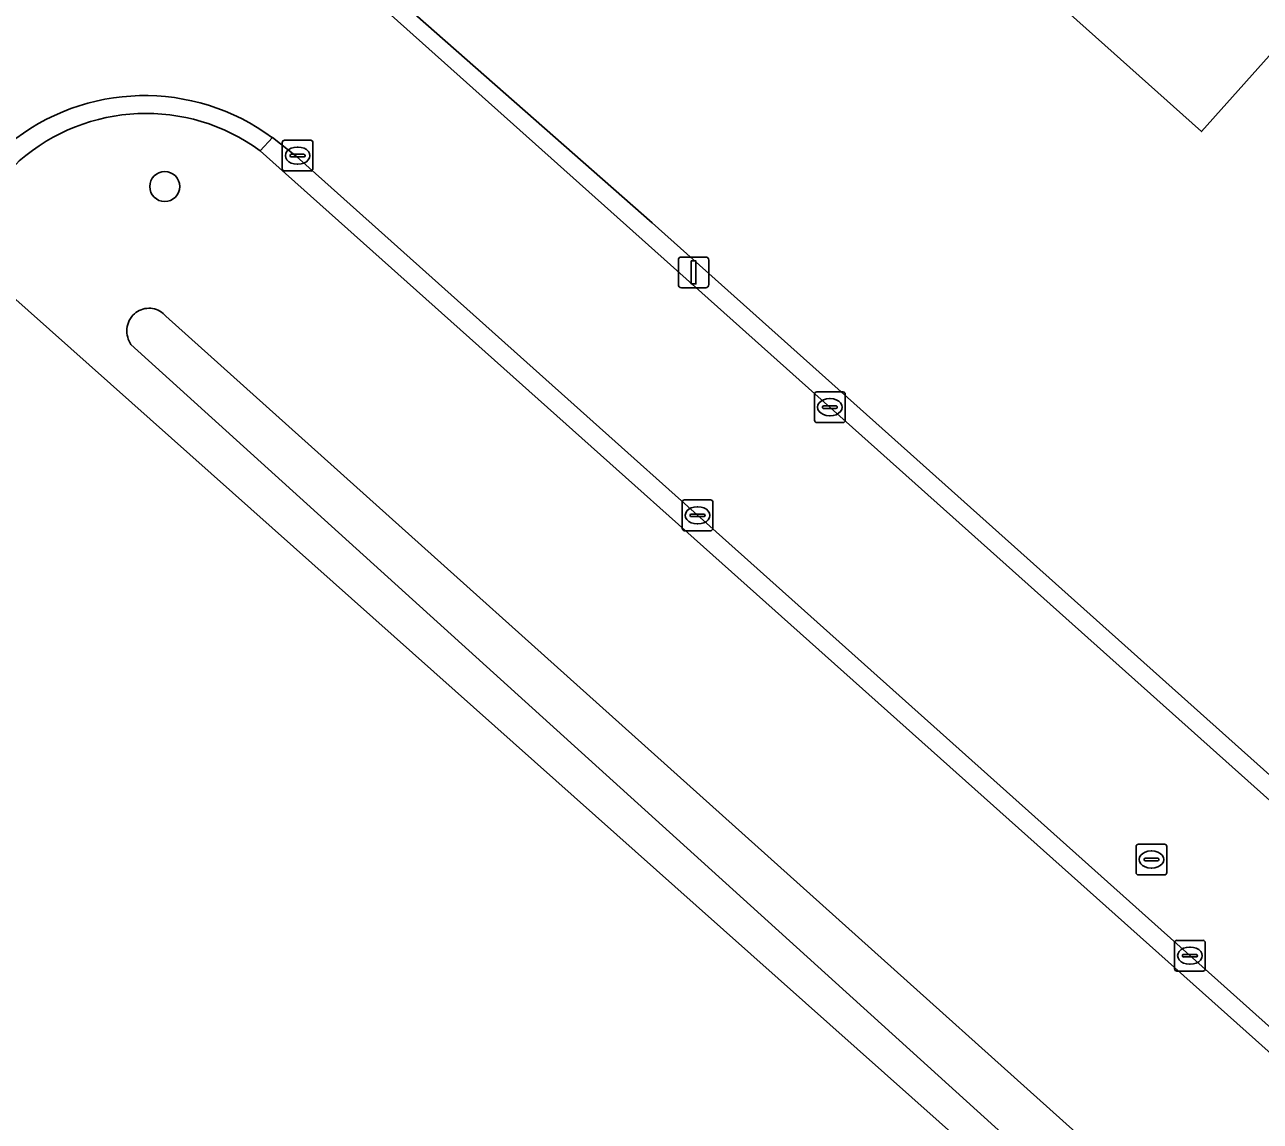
# Model space of a CAD drawing. Extents: x 157648 to 158502, y 379212 to 380938.
# Drawn here: x 158375.88 to 158416.14, y 380242.97 to 380278.71 of the extents above; entities that cross this region are included whole.
import ezdxf

# ---------------------------------------------------------------- set-up
doc = ezdxf.new("R2010")
doc.units = 0
for name, color, linetype in [('IMGEO_Boom', 7, 'Continuous'), ('IMGEO_Erf', 7, 'Continuous'), ('IMGEO_Groenvoorziening', 7, 'Continuous'), ('IMGEO_Kolk', 7, 'Continuous'), ('IMGEO_Lichtmast', 7, 'Continuous'), ('IMGEO_Pand', 7, 'Continuous'), ('IMGEO_Rijbaan_lokaal_open', 7, 'Continuous'), ('IMGEO_Rioolput', 7, 'Continuous'), ('IMGEO_Voetpad_open', 7, 'Continuous'), ('IMGEO_Waterloop', 7, 'Continuous')]:
    doc.layers.add(name, color=color, linetype=linetype)

msp = doc.modelspace()

# ---------------------------------------------------------------- linework, layer by layer
at = {"layer": 'IMGEO_Boom'}
msp.add_circle((158380.446, 380273.438), 0.489, dxfattribs=at)
at = {"layer": 'IMGEO_Erf'}
for points in [[(158385.44, 380281.833), (158396.328, 380272.254), (158441.82, 380231.568), (158462.293, 380254.879), (158454.886, 380261.5), (158454.843, 380261.446), (158407.523, 380303.702)], [(158429.436, 380221.799), (158397.765, 380250), (158373.398, 380271.696), (158349.129, 380244.613)]]:
    msp.add_lwpolyline(points, dxfattribs=at)
msp.add_lwpolyline([(158406.707, 380281.954), (158410.312, 380285.987), (158408.761, 380287.374), (158412.917, 380292.022), (158419.836, 380285.836), (158418.975, 380284.874), (158422.031, 380282.141), (158418.799, 380278.526), (158417.897, 380279.333), (158414.228, 380275.23)], close=True, dxfattribs=at)
at = {"layer": 'IMGEO_Groenvoorziening'}
for points in [[(158384.385, 380273.86), (158383.552, 380274.605)], [(158375.706, 380274.271), (158373.398, 380271.696), (158397.765, 380250), (158429.436, 380221.799), (158436.002, 380187.68), (158436.233, 380185.777), (158438.317, 380188.813), (158439.195, 380190.512), (158440.016, 380191.646), (158441.461, 380192.835), (158443.274, 380193.94), (158445.767, 380195.583), (158448.43, 380197.708), (158452.141, 380201.532), (158456.322, 380205.499), (158438.668, 380221.481), (158439.348, 380222.215), (158440.634, 380223.603), (158433.567, 380229.917), (158384.385, 380273.86)], [(158427.682, 380224.496), (158399.532, 380250), (158379.344, 380268.291), (158379.319, 380268.331), (158379.286, 380268.393), (158379.259, 380268.458), (158379.238, 380268.524), (158379.223, 380268.593), (158379.214, 380268.662), (158379.212, 380268.733), (158379.215, 380268.803), (158379.225, 380268.872), (158379.241, 380268.94), (158379.264, 380269.007), (158379.291, 380269.071), (158379.325, 380269.133), (158379.368, 380269.196), (158379.41, 380269.245), (158379.456, 380269.29), (158379.505, 380269.33), (158379.558, 380269.366), (158379.615, 380269.397), (158379.673, 380269.423), (158379.734, 380269.443), (158379.796, 380269.458), (158379.859, 380269.467), (158379.923, 380269.471), (158379.987, 380269.469), (158380.051, 380269.461), (158380.113, 380269.448), (158380.175, 380269.429), (158380.234, 380269.404), (158380.291, 380269.375), (158380.345, 380269.34), (158380.395, 380269.301), (158380.442, 380269.258), (158380.485, 380269.21), (158401.892, 380250), (158428.835, 380225.823)]]:
    msp.add_lwpolyline(points, dxfattribs=at)
msp.add_arc((158379.838, 380269.534), 6.286, 53.7803, 131.0949, dxfattribs=at)
at = {"layer": 'IMGEO_Kolk'}
for p, q in [((158384.35, 380274.944), (158385.202, 380274.944)), ((158384.275, 380274.018), (158384.275, 380274.87)), ((158384.763, 380274.724), (158384.788, 380274.724)), ((158385.276, 380274.87), (158385.276, 380274.018)), ((158384.534, 380274.438), (158384.534, 380274.45)), ((158384.972, 380274.401), (158384.574, 380274.401)), ((158384.577, 380274.487), (158384.975, 380274.487)), ((158384.786, 380274.164), (158384.761, 380274.164)), ((158385.018, 380274.45), (158385.018, 380274.438)), ((158385.202, 380273.944), (158384.35, 380273.944)), ((158401.618, 380265.819), (158401.618, 380266.671)), ((158401.693, 380266.745), (158402.545, 380266.745)), ((158402.106, 380266.525), (158402.131, 380266.525)), ((158402.619, 380266.671), (158402.619, 380265.819)), ((158401.877, 380266.239), (158401.877, 380266.251)), ((158402.315, 380266.202), (158401.917, 380266.202)), ((158401.92, 380266.288), (158402.318, 380266.288)), ((158402.361, 380266.251), (158402.361, 380266.239)), ((158402.545, 380265.745), (158401.693, 380265.745)), ((158402.129, 380265.965), (158402.104, 380265.965)), ((158397.307, 380262.295), (158397.307, 380263.147)), ((158397.382, 380263.221), (158398.234, 380263.221)), ((158397.795, 380263.001), (158397.82, 380263.001)), ((158398.308, 380263.147), (158398.308, 380262.295)), ((158397.566, 380262.715), (158397.566, 380262.727)), ((158398.004, 380262.678), (158397.606, 380262.678)), ((158397.609, 380262.764), (158398.007, 380262.764)), ((158398.05, 380262.727), (158398.05, 380262.715)), ((158398.234, 380262.221), (158397.382, 380262.221)), ((158397.818, 380262.441), (158397.793, 380262.441)), ((158413.351, 380247.943), (158413.351, 380248.795)), ((158413.426, 380248.869), (158414.278, 380248.869)), ((158414.352, 380248.795), (158414.352, 380247.943)), ((158413.61, 380248.363), (158413.61, 380248.375)), ((158413.653, 380248.412), (158414.051, 380248.412)), ((158413.839, 380248.649), (158413.864, 380248.649)), ((158414.094, 380248.375), (158414.094, 380248.363)), ((158414.048, 380248.326), (158413.65, 380248.326)), ((158413.862, 380248.089), (158413.837, 380248.089)), ((158414.278, 380247.869), (158413.426, 380247.869))]:
    msp.add_line(p, q, dxfattribs=at)
for points in [[(158384.35, 380274.944), (158385.202, 380274.944)], [(158384.275, 380274.018), (158384.275, 380274.87)], [(158385.276, 380274.87), (158385.276, 380274.018)], [(158385.202, 380273.944), (158384.35, 380273.944)], [(158401.618, 380265.819), (158401.618, 380266.671)], [(158401.693, 380266.745), (158402.545, 380266.745)], [(158402.619, 380266.671), (158402.619, 380265.819)], [(158402.545, 380265.745), (158401.693, 380265.745)], [(158397.307, 380262.295), (158397.307, 380263.147)], [(158397.382, 380263.221), (158398.234, 380263.221)], [(158398.308, 380263.147), (158398.308, 380262.295)], [(158398.234, 380262.221), (158397.382, 380262.221)], [(158413.351, 380247.943), (158413.351, 380248.795)], [(158413.426, 380248.869), (158414.278, 380248.869)], [(158414.352, 380248.795), (158414.352, 380247.943)], [(158414.278, 380247.869), (158413.426, 380247.869)]]:
    msp.add_lwpolyline(points, dxfattribs=at)
for centre, radius, start, end in [((158384.352, 380274.868), 0.0765, 91.552, 178.448), ((158384.352, 380274.868), 0.0765, 91.552, 178.448), ((158385.2, 380274.868), 0.0765, 1.552, 88.448), ((158385.2, 380274.868), 0.0765, 1.552, 88.448), ((158384.574, 380274.447), 0.0403, 85.8775, 175.7526), ((158384.571, 380274.437), 0.0366, 178.938, 274.7102), ((158384.975, 380274.444), 0.043, 264.8664, 352.4533), ((158384.979, 380274.449), 0.0386, 1.7309, 96.639), ((158384.352, 380274.02), 0.0765, 181.552, 268.448), ((158384.352, 380274.02), 0.0765, 181.552, 268.448), ((158385.2, 380274.02), 0.0765, 271.552, 358.448), ((158385.2, 380274.02), 0.0765, 271.552, 358.448), ((158401.695, 380266.669), 0.0765, 91.552, 178.448), ((158401.695, 380266.669), 0.0765, 91.552, 178.448), ((158402.543, 380266.669), 0.0765, 1.552, 88.448), ((158402.543, 380266.669), 0.0765, 1.552, 88.448), ((158401.917, 380266.248), 0.0403, 85.8775, 175.7526), ((158401.914, 380266.238), 0.0366, 178.938, 274.7102), ((158402.318, 380266.245), 0.043, 264.8664, 352.4533), ((158402.322, 380266.25), 0.0386, 1.7309, 96.639), ((158401.695, 380265.821), 0.0765, 181.552, 268.448), ((158401.695, 380265.821), 0.0765, 181.552, 268.448), ((158402.543, 380265.821), 0.0765, 271.552, 358.448), ((158402.543, 380265.821), 0.0765, 271.552, 358.448), ((158397.384, 380263.145), 0.0765, 91.552, 178.448), ((158397.384, 380263.145), 0.0765, 91.552, 178.448), ((158398.232, 380263.145), 0.0765, 1.552, 88.448), ((158398.232, 380263.145), 0.0765, 1.552, 88.448), ((158397.606, 380262.724), 0.0403, 85.8775, 175.7526), ((158397.603, 380262.714), 0.0366, 178.938, 274.7102), ((158398.007, 380262.721), 0.043, 264.8664, 352.4533), ((158398.011, 380262.726), 0.0386, 1.7309, 96.639), ((158397.384, 380262.297), 0.0765, 181.552, 268.448), ((158397.384, 380262.297), 0.0765, 181.552, 268.448), ((158398.232, 380262.297), 0.0765, 271.552, 358.448), ((158398.232, 380262.297), 0.0765, 271.552, 358.448), ((158413.428, 380248.793), 0.0765, 91.552, 178.448), ((158413.428, 380248.793), 0.0765, 91.552, 178.448), ((158414.276, 380248.793), 0.0765, 1.552, 88.448), ((158414.276, 380248.793), 0.0765, 1.552, 88.448), ((158413.65, 380248.372), 0.0403, 85.8775, 175.7526), ((158413.647, 380248.362), 0.0366, 178.938, 274.7102), ((158414.051, 380248.369), 0.043, 264.8664, 352.4533), ((158414.055, 380248.374), 0.0386, 1.7309, 96.639), ((158413.428, 380247.945), 0.0765, 181.552, 268.448), ((158413.428, 380247.945), 0.0765, 181.552, 268.448), ((158414.276, 380247.945), 0.0765, 271.552, 358.448), ((158414.276, 380247.945), 0.0765, 271.552, 358.448)]:
    msp.add_arc(centre, radius, start, end, dxfattribs=at)
for centre, major_axis, ratio, start_param, end_param in [((158384.762, 380274.444), (-0.387, 0.002), 0.722429, 4.712389, 7.853982), ((158384.787, 380274.444), (-0.39, 0.002), 0.717154, 1.570796, 4.712389), ((158402.105, 380266.245), (-0.387, 0.002), 0.722429, 4.712389, 7.853982), ((158402.13, 380266.245), (-0.39, 0.002), 0.717154, 1.570796, 4.712389), ((158397.794, 380262.721), (-0.387, 0.002), 0.722429, 4.712389, 7.853982), ((158397.819, 380262.721), (-0.39, 0.002), 0.717154, 1.570796, 4.712389), ((158413.838, 380248.369), (-0.387, 0.002), 0.722429, 4.712389, 7.853982), ((158413.863, 380248.369), (-0.39, 0.002), 0.717154, 1.570796, 4.712389)]:
    msp.add_ellipse(centre, major_axis=major_axis, ratio=ratio, start_param=start_param, end_param=end_param, dxfattribs=at)
at = {"layer": 'IMGEO_Lichtmast'}
for p, q in [((158397.182, 380270.239), (158397.182, 380271.039)), ((158397.182, 380271.039), (158397.182, 380270.239)), ((158397.282, 380271.139), (158398.072, 380271.139)), ((158398.072, 380271.139), (158397.282, 380271.139)), ((158398.172, 380271.039), (158398.172, 380270.239)), ((158398.172, 380270.239), (158398.172, 380271.039)), ((158398.072, 380270.139), (158397.282, 380270.139)), ((158397.282, 380270.139), (158398.072, 380270.139))]:
    msp.add_line(p, q, dxfattribs=at)
msp.add_lwpolyline([(158397.602, 380271.014), (158397.752, 380271.014), (158397.752, 380270.264), (158397.602, 380270.264), (158397.602, 380271.014)], dxfattribs=at)
for centre, start, end in [((158397.282, 380271.039), 90, 180), ((158397.282, 380271.039), 90, 180), ((158398.072, 380271.039), 0, 90), ((158398.072, 380271.039), 360, 90), ((158397.282, 380270.239), 180, 270), ((158397.282, 380270.239), 180, 270), ((158398.072, 380270.239), 270, 0), ((158398.072, 380270.239), 270, 0)]:
    msp.add_arc(centre, 0.1, start, end, dxfattribs=at)
at = {"layer": 'IMGEO_Pand'}
msp.add_lwpolyline([(158422.031, 380282.141), (158418.975, 380284.874), (158419.836, 380285.836), (158412.917, 380292.022), (158408.761, 380287.374), (158410.312, 380285.987), (158406.707, 380281.954), (158414.228, 380275.23), (158417.897, 380279.333), (158418.799, 380278.526)], close=True, dxfattribs=at)
at = {"layer": 'IMGEO_Rijbaan_lokaal_open'}
for points in [[(158446.344, 380226.702), (158444.879, 380228.012), (158386.082, 380280.588)], [(158383.955, 380275.03), (158384.74, 380274.414), (158451.982, 380214.262), (158452.925, 380215.292), (158452.988, 380215.361), (158453.912, 380216.368), (158453.912, 380216.368), (158445.137, 380225.416), (158446.344, 380226.702)]]:
    msp.add_lwpolyline(points, dxfattribs=at)
msp.add_arc((158379.792, 380269.395), 7.006, 53.5431, 129.2298, dxfattribs=at)
at = {"layer": 'IMGEO_Rioolput'}
for p, q in [((158412.172, 380252.003), (158413.024, 380252.003)), ((158412.097, 380251.077), (158412.097, 380251.929)), ((158412.585, 380251.783), (158412.61, 380251.783)), ((158413.098, 380251.929), (158413.098, 380251.077)), ((158412.356, 380251.497), (158412.356, 380251.509)), ((158412.794, 380251.46), (158412.396, 380251.46)), ((158412.399, 380251.546), (158412.797, 380251.546)), ((158412.608, 380251.223), (158412.583, 380251.223)), ((158412.84, 380251.509), (158412.84, 380251.497)), ((158413.024, 380251.003), (158412.172, 380251.003))]:
    msp.add_line(p, q, dxfattribs=at)
for points in [[(158412.172, 380252.003), (158413.024, 380252.003)], [(158412.097, 380251.077), (158412.097, 380251.929)], [(158413.098, 380251.929), (158413.098, 380251.077)], [(158413.024, 380251.003), (158412.172, 380251.003)]]:
    msp.add_lwpolyline(points, dxfattribs=at)
for centre, radius, start, end in [((158412.174, 380251.927), 0.0765, 91.552, 178.448), ((158412.174, 380251.927), 0.0765, 91.552, 178.448), ((158413.022, 380251.927), 0.0765, 1.552, 88.448), ((158413.022, 380251.927), 0.0765, 1.552, 88.448), ((158412.396, 380251.506), 0.0403, 85.8775, 175.7526), ((158412.393, 380251.496), 0.0366, 178.938, 274.7102), ((158412.797, 380251.503), 0.043, 264.8664, 352.4533), ((158412.801, 380251.508), 0.0386, 1.7309, 96.639), ((158412.174, 380251.079), 0.0765, 181.552, 268.448), ((158412.174, 380251.079), 0.0765, 181.552, 268.448), ((158413.022, 380251.079), 0.0765, 271.552, 358.448), ((158413.022, 380251.079), 0.0765, 271.552, 358.448)]:
    msp.add_arc(centre, radius, start, end, dxfattribs=at)
for centre, major_axis, ratio, start_param, end_param in [((158412.584, 380251.503), (-0.387, 0.002), 0.722429, 4.712389, 7.853982), ((158412.609, 380251.503), (-0.39, 0.002), 0.717154, 1.570796, 4.712389)]:
    msp.add_ellipse(centre, major_axis=major_axis, ratio=ratio, start_param=start_param, end_param=end_param, dxfattribs=at)
at = {"layer": 'IMGEO_Voetpad_open'}
for points in [[(158386.082, 380280.588), (158444.879, 380228.012), (158445.173, 380228.353), (158445.278, 380228.475), (158444.13, 380229.501), (158441.82, 380231.568), (158396.328, 380272.254), (158385.44, 380281.833)], [(158383.552, 380274.605), (158383.955, 380275.03)]]:
    msp.add_lwpolyline(points, dxfattribs=at)
msp.add_lwpolyline([(158384.74, 380274.414), (158383.955, 380275.03), (158383.552, 380274.605), (158384.385, 380273.86), (158433.567, 380229.917), (158440.634, 380223.603), (158439.348, 380222.215), (158450.324, 380212.391), (158451.982, 380214.262)], close=True, dxfattribs=at)
for centre, radius, start, end in [((158379.792, 380269.395), 7.006, 53.5431, 129.2298), ((158379.838, 380269.534), 6.286, 53.7803, 131.0949)]:
    msp.add_arc(centre, radius, start, end, dxfattribs=at)
at = {"layer": 'IMGEO_Waterloop'}
msp.add_lwpolyline([(158428.835, 380225.823), (158401.892, 380250), (158380.485, 380269.21), (158380.442, 380269.258), (158380.395, 380269.301), (158380.345, 380269.34), (158380.291, 380269.375), (158380.234, 380269.404), (158380.175, 380269.429), (158380.113, 380269.448), (158380.051, 380269.461), (158379.987, 380269.469), (158379.923, 380269.471), (158379.859, 380269.467), (158379.796, 380269.458), (158379.734, 380269.443), (158379.673, 380269.423), (158379.615, 380269.397), (158379.558, 380269.366), (158379.505, 380269.33), (158379.456, 380269.29), (158379.41, 380269.245), (158379.368, 380269.196), (158379.325, 380269.133), (158379.291, 380269.071), (158379.264, 380269.007), (158379.241, 380268.94), (158379.225, 380268.872), (158379.215, 380268.803), (158379.212, 380268.733), (158379.214, 380268.662), (158379.223, 380268.593), (158379.238, 380268.524), (158379.259, 380268.458), (158379.286, 380268.393), (158379.319, 380268.331), (158379.344, 380268.291), (158399.532, 380250), (158427.682, 380224.496)], dxfattribs=at)

doc.saveas('drawing.dxf')
